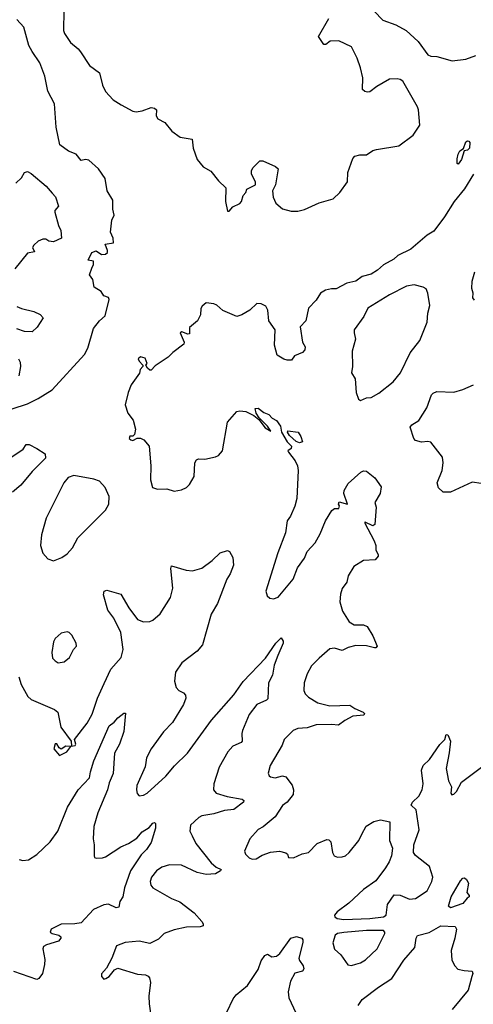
# Model space of a CAD drawing. Extents: x 1550320 to 1685906, y 509093 to 640511.
# Tile 485 of 532: x 1618243 to 1621213, y 627722 to 634165. Entities that reach past the tile are written whole.
import ezdxf

# ---------------------------------------------------------------- set-up
doc = ezdxf.new("R2010")
doc.units = 0

msp = doc.modelspace()

# ---------------------------------------------------------------- linework, layer by layer
at = {"layer": '0CON20XD'}
for points in [[(1618531.4, 634225), (1618530.5, 634095), (1618535.7, 634075), (1618575, 634015.8), (1618626.7, 633975), (1618642.5, 633955), (1618700, 633865), (1618766.1, 633816.1), (1618785, 633736.7), (1618805, 633694.2), (1618855, 633641.2), (1618907.7, 633607.7), (1618985, 633566.7), (1619005, 633562), (1619045, 633567.5), (1619105, 633590), (1619126.9, 633586.9), (1619138.8, 633575), (1619137.5, 633535), (1619147, 633517), (1619193, 633493), (1619240, 633435), (1619295, 633396.7), (1619373, 633383), (1619380, 633325), (1619405, 633250), (1619445, 633201.2), (1619495, 633173.8), (1619545, 633110), (1619592.5, 633065), (1619590.8, 632975), (1619605, 632912.5), (1619615, 632912.5), (1619639.3, 632940.7), (1619685, 632963.3), (1619696.2, 632975), (1619706.2, 633015), (1619723.8, 633035), (1619731.2, 633055), (1619786.7, 633085), (1619786.9, 633105), (1619760.8, 633155), (1619760, 633175), (1619770, 633195), (1619815, 633240.8), (1619835, 633240.5), (1619919.2, 633205), (1619935, 633188), (1619917.3, 633085), (1619898.8, 633045), (1619903, 633003), (1619920, 632965), (1619965, 632927.5), (1620021.7, 632911.7), (1620065, 632911.2), (1620107.3, 632922.7), (1620205, 632966), (1620295, 632993.8), (1620340, 633035), (1620388.8, 633105), (1620390.8, 633165), (1620424.4, 633255.6), (1620437.7, 633272.3), (1620469.3, 633280.7), (1620515, 633281.2), (1620555, 633308.8), (1620580, 633315), (1620725, 633338.8), (1620819.7, 633410.3), (1620864, 633475), (1620854.2, 633575), (1620848.6, 633595), (1620752.2, 633762.2), (1620735, 633774.4), (1620715, 633778.6), (1620665, 633776.2), (1620581.7, 633728.3), (1620535, 633692), (1620520.5, 633690.5), (1620504, 633694), (1620488.3, 633708.3), (1620490, 633785), (1620475, 633850), (1620453.9, 633913.9), (1620415, 633987.5), (1620333.6, 634026.4), (1620276.7, 634023.3), (1620248.3, 634001.7), (1620235, 634002.5), (1620200, 634055), (1620267, 634173)], [(1620565, 634220), (1620621.7, 634161.7), (1620705, 634132), (1620773.3, 634095), (1620851.2, 634021.2), (1620915, 633936), (1620935, 633927.1), (1620975, 633924.4), (1621075, 633896), (1621164.2, 633905.8), (1621230.3, 633929.7)], [(1618195, 631618), (1618295, 631652.2), (1618365, 631685.5), (1618456.2, 631743.8), (1618667.8, 631975), (1618690, 632015), (1618727.5, 632145), (1618765, 632193.8), (1618803.3, 632226.7), (1618830, 632335), (1618825, 632347.5), (1618795, 632357.5), (1618775.9, 632385.9), (1618730, 632415), (1618723.3, 632465), (1618700, 632495), (1618715, 632540), (1618726.4, 632563.6), (1618727.5, 632585), (1618692.5, 632592.5), (1618715, 632642.5), (1618743, 632653), (1618778.3, 632628.3), (1618805, 632630), (1618817.7, 632642.3), (1618818.8, 632655), (1618803.3, 632696.7), (1618857.5, 632705), (1618856, 632735), (1618838.8, 632775), (1618847.3, 632852.7), (1618861.2, 632885), (1618854, 632925), (1618854.1, 632984.1), (1618816.7, 633045), (1618803.8, 633125), (1618759.5, 633189.5), (1618695, 633246.2), (1618675, 633250), (1618645, 633242.5), (1618612.5, 633285), (1618563.9, 633303.9), (1618506.4, 633346.4), (1618481.2, 633461.2), (1618470.6, 633615), (1618428.3, 633698.3), (1618407.5, 633795), (1618375, 633882.5), (1618325, 633956.7), (1618303.8, 633995), (1618271.2, 634115), (1618225, 634166)], [(1621115, 633220), (1621107.5, 633225), (1621107.1, 633255), (1621114.4, 633285), (1621125, 633306), (1621148.8, 633321.2), (1621163.4, 633366.6), (1621175, 633372.9), (1621185, 633370), (1621190.5, 633360.5), (1621189.2, 633325), (1621175, 633310.8), (1621153.6, 633306.4), (1621135, 633250), (1621115, 633220)], [(1618218, 633095), (1618255, 633130), (1618274.1, 633165.9), (1618295, 633171.8), (1618318.4, 633158.4), (1618416.7, 633076.7), (1618455, 633030), (1618478, 633005), (1618496.7, 632945), (1618474, 632916), (1618473.8, 632905), (1618498.3, 632818.3), (1618513.8, 632785), (1618517.5, 632735), (1618465, 632711.2), (1618435, 632716.2), (1618415, 632728), (1618395, 632728.6), (1618365, 632715.7), (1618335, 632690), (1618326.9, 632675), (1618340, 632645), (1618295, 632637.8), (1618211.8, 632535)], [(1621213.5, 633155), (1621155, 633057.5), (1621087.5, 632975), (1621025.7, 632875), (1620955, 632781.4), (1620912.2, 632755), (1620805, 632662.5), (1620719.1, 632620.9), (1620692, 632598), (1620625, 632561.4), (1620585, 632527.1), (1620545, 632500), (1620485, 632484.5), (1620445, 632454), (1620385, 632440.7), (1620315, 632404.4), (1620285, 632404.4), (1620245, 632394.3), (1620212, 632375), (1620185, 632330), (1620135, 632277.5), (1620117.1, 632195), (1620080, 632155), (1620095.5, 632055.5), (1620112, 632025), (1620110, 632005), (1620095, 631988), (1620043.3, 631965), (1620023, 631937), (1619995, 631936.7), (1619973.6, 631943.6), (1619929.3, 631969.3), (1619910.8, 632035), (1619916, 632135), (1619874, 632195), (1619868, 632265), (1619855, 632291.2), (1619825, 632306), (1619795, 632308.6), (1619750, 632265), (1619696.8, 632233.2), (1619665, 632222.5), (1619572.3, 632262.3), (1619535, 632296.7), (1619515, 632306.7), (1619465, 632313.3), (1619438.8, 632291.2), (1619430, 632275), (1619426.4, 632233.6), (1619407.5, 632195), (1619355, 632150), (1619355, 632110), (1619345, 632106.7), (1619305, 632122.5), (1619293, 632117), (1619320, 632055), (1619318, 632042), (1619245, 631987.5), (1619215, 631956.7), (1619130.7, 631899.3), (1619105, 631872.5), (1619095, 631872.5), (1619080, 631885), (1619070, 631905), (1619077.5, 631915), (1619065, 631950), (1619035, 631960), (1619020, 631945), (1619025, 631930), (1619050, 631905), (1619050, 631895), (1619033, 631877), (1619027, 631853), (1618973.8, 631775), (1618952.9, 631725), (1618934.4, 631645), (1618950.9, 631590.9), (1618986, 631545), (1619002.5, 631485), (1618995, 631450), (1618985, 631440), (1618965, 631440), (1618960, 631425), (1618970, 631415), (1618985, 631412.5), (1619012.5, 631427.5), (1619035, 631427.5), (1619055.9, 631415.9), (1619090, 631375), (1619102, 631245), (1619098.8, 631155), (1619113.6, 631103.6), (1619145, 631093.3), (1619205.9, 631095.9), (1619255, 631080), (1619302.3, 631087.7), (1619335, 631103.8), (1619355, 631123.3), (1619386.7, 631176.7), (1619390.9, 631265), (1619401.4, 631285), (1619415, 631291.1), (1619455, 631289.2), (1619525, 631303.8), (1619545.7, 631314.3), (1619571.2, 631345), (1619605, 631532.5), (1619665, 631601.2), (1619685, 631606.2), (1619725, 631600.8), (1619776, 631576), (1619810, 631550), (1619851.2, 631495), (1619888.3, 631471.7), (1619866.7, 631505), (1619810.7, 631560.7), (1619790.8, 631590.8), (1619785, 631620), (1619805, 631623.8), (1619842.5, 631595), (1619875, 631582.5), (1619897, 631557), (1619925, 631542.5), (1619950, 631505), (1619957.5, 631465), (1619993.8, 631403.8), (1620022, 631375), (1620020.5, 631359.5), (1620000, 631345), (1620002.5, 631335), (1620047.8, 631277.8), (1620062.5, 631245), (1620066, 631215), (1620057, 631033), (1620045, 630982.5), (1620016.2, 630916.2), (1619994.4, 630885), (1619982.6, 630807.4), (1619932.6, 630677.4), (1619855.8, 630425), (1619864, 630395), (1619880.9, 630380.9), (1619905, 630375.8), (1619935, 630387.1), (1620033.8, 630505), (1620061.5, 630578.5), (1620107.6, 630642.4), (1620125.6, 630685), (1620177.8, 630742.2), (1620209.9, 630800.1), (1620245, 630886), (1620286.6, 630953.4), (1620305, 630966.2), (1620333.3, 630966.7), (1620336.2, 630985), (1620330, 630995), (1620335, 631010), (1620390, 630995), (1620365.7, 631065), (1620368.6, 631085), (1620395, 631130), (1620475.8, 631204.2), (1620495, 631213.8), (1620515, 631211.2), (1620567.7, 631167.7), (1620609.3, 631109.3), (1620603.8, 631065), (1620567.5, 631005), (1620576.2, 630975), (1620567.7, 630862.3), (1620555, 630853.3), (1620505, 630877.5), (1620500, 630875), (1620563.8, 630755), (1620576, 630725), (1620574, 630695), (1620591.2, 630665), (1620590, 630655), (1620570.3, 630629.7), (1620495, 630626.2), (1620432.1, 630587.9), (1620394.3, 630525), (1620384.5, 630485.5), (1620355, 630443.3), (1620343.1, 630405), (1620340, 630355), (1620355.8, 630295), (1620400.8, 630225), (1620432.5, 630205), (1620495, 630205.6), (1620518.8, 630195), (1620555, 630133.8), (1620583.8, 630065), (1620576, 630054), (1620566.1, 630053.9), (1620515, 630067.1), (1620445, 630071.1), (1620393.3, 630056.7), (1620355, 630038.5), (1620305, 630052.2), (1620275, 630048.6), (1620205, 629988), (1620153.9, 629936.1), (1620125, 629884), (1620105.4, 629825), (1620104.5, 629775), (1620112.5, 629755), (1620135, 629731.5), (1620195.8, 629695.8), (1620275, 629675.4), (1620405, 629680), (1620437.1, 629657.1), (1620491.2, 629635), (1620501.2, 629625), (1620496.7, 629615), (1620425, 629607.5), (1620371.2, 629578.8), (1620331.7, 629548.3), (1620285, 629553.3), (1620185, 629550.4), (1620125, 629532.5), (1620065, 629528.2), (1620034.2, 629515), (1619975.7, 629455), (1619961.1, 629418.9), (1619882.5, 629285), (1619870, 629235), (1619876.4, 629216.4), (1619885, 629211.2), (1619915, 629204.4), (1619965, 629217.7), (1619985, 629210.4), (1620026.3, 629156.3), (1620036.7, 629125), (1620034.7, 629095.3), (1619995, 629044.5), (1619965, 629022.9), (1619915, 628949.4), (1619836.8, 628883.2), (1619805, 628866), (1619750, 628805), (1619716.2, 628725), (1619722, 628705), (1619745, 628680.6), (1619765, 628672.5), (1619792.5, 628675), (1619831.5, 628698.5), (1619885, 628717.5), (1619945, 628725.6), (1619985, 628714), (1619996.2, 628705), (1620003.9, 628683.9), (1620035, 628680), (1620093, 628707), (1620135, 628716), (1620191.2, 628775), (1620255, 628800), (1620268.1, 628798.1), (1620280.8, 628785), (1620290.8, 628715), (1620301.2, 628695), (1620325, 628685.8), (1620355, 628688), (1620376.7, 628695), (1620401.2, 628715), (1620464.2, 628795), (1620484.2, 628835)], [(1621220.7, 632330.7), (1621210, 632345), (1621213.3, 632375), (1621203.8, 632405), (1621206, 632455), (1621224.3, 632515)], [(1620475, 631673.8), (1620515, 631690), (1620545, 631693.8), (1620595, 631721.4), (1620688.1, 631795), (1620736.2, 631855), (1620800.4, 631985), (1620862.9, 632065), (1620911.9, 632185), (1620915.7, 632245), (1620929.2, 632295), (1620916.2, 632375), (1620905, 632403.3), (1620885, 632413.8), (1620825, 632430), (1620775, 632422.2), (1620665, 632364.4), (1620523.4, 632276.6), (1620496.4, 632223.6), (1620434.3, 632135), (1620432.5, 632115), (1620441.4, 632075), (1620420, 631995), (1620422, 631895), (1620415.7, 631855), (1620439.2, 631815), (1620446.2, 631725), (1620461.7, 631681.7), (1620475, 631673.8)], [(1618225, 632288.2), (1618255, 632274.6), (1618336.2, 632256.2), (1618377.5, 632235), (1618397.5, 632215), (1618357.9, 632152.1), (1618325, 632122.9), (1618275.9, 632124.1), (1618225, 632141.9)], [(1618236.6, 631946.6), (1618245.7, 631925), (1618248.9, 631895), (1618237.5, 631835)], [(1621265, 631130), (1621205, 631138.8), (1621065, 631073.8), (1621015, 631072.5), (1620985, 631102.5), (1620977.5, 631135), (1621010, 631215), (1621016.7, 631265), (1621011.7, 631301.7), (1620935, 631400), (1620915, 631406), (1620875, 631400), (1620835, 631412.5), (1620823.3, 631425), (1620800.7, 631499.3), (1620810, 631515), (1620857.3, 631542.7), (1620908.8, 631625), (1620940, 631710), (1620949.5, 631720.5), (1620975, 631732), (1621085, 631727.5), (1621145.7, 631744.3), (1621215, 631775.8)], [(1620075, 631396.2), (1620054.4, 631404.4), (1620010, 631445), (1619997.5, 631465), (1620000, 631475), (1620065.8, 631465.8), (1620085, 631437.5), (1620095, 631402.5), (1620075, 631396.2)], [(1618095, 631240.6), (1618266.7, 631355), (1618285, 631385.8), (1618305, 631386.1), (1618355, 631359.2), (1618409.1, 631325), (1618412.1, 631295), (1618325, 631209.4), (1618250.7, 631119.3), (1618195.6, 631074.4)], [(1618465, 630624.3), (1618520, 630645), (1618555, 630670), (1618589.8, 630710.2), (1618625, 630774), (1618806.2, 630955), (1618826.7, 630995), (1618830, 631045), (1618802.5, 631105), (1618765, 631144.4), (1618729.1, 631159.1), (1618596.8, 631183.2), (1618561.1, 631168.9), (1618533.1, 631135), (1618416.1, 630903.9), (1618385.5, 630795), (1618380.6, 630725), (1618395, 630673.3), (1618426.8, 630636.8), (1618465, 630624.3)], [(1618237.9, 629865), (1618253.5, 629815), (1618274.5, 629775), (1618297.4, 629737.4), (1618317.5, 629717.5), (1618471.8, 629651.8), (1618494, 629635), (1618512.5, 629535), (1618580, 629445), (1618581.7, 629411.7), (1618606.2, 629415), (1618611.2, 629425), (1618602.5, 629455), (1618685, 629562.5), (1618718.1, 629621.9), (1618752.7, 629725), (1618797.5, 629822.5), (1618840.6, 629915), (1618908.3, 629991.7), (1618920.9, 630045), (1618906.2, 630155), (1618859.4, 630249.4), (1618821.3, 630301.3), (1618792.5, 630402.5), (1618796.7, 630425), (1618815, 630431.2), (1618905, 630406.2), (1618957.3, 630317.3), (1619015, 630241.4), (1619055, 630225.6), (1619095, 630227.1), (1619115, 630235.8), (1619162, 630278), (1619230, 630385), (1619245.7, 630445.7), (1619232, 630575), (1619237.5, 630592.5), (1619333.4, 630563.4), (1619375, 630558.6), (1619435, 630577.1), (1619503.3, 630626.7), (1619555, 630677.5), (1619605, 630692.5), (1619617.5, 630685), (1619638.8, 630645), (1619644.2, 630595), (1619621.1, 630538.9), (1619599.2, 630505), (1619539.2, 630345), (1619498, 630275), (1619439.4, 630075), (1619406.2, 630033.8), (1619305, 629957.5), (1619263.1, 629895), (1619256.8, 629836.8), (1619267.8, 629795), (1619285, 629775.6), (1619315, 629761.4), (1619330, 629745), (1619331.9, 629725), (1619316.9, 629685), (1619243.4, 629566.6), (1619185.5, 629504.5), (1619103.3, 629395), (1619073.8, 629335), (1619068.2, 629305), (1619064.7, 629275.3), (1619010, 629155), (1619008, 629125), (1619012.3, 629102.3), (1619025, 629087.5), (1619055, 629092), (1619078.8, 629105), (1619200, 629215), (1619258, 629282), (1619342.7, 629365), (1619499.1, 629580.9), (1619645, 629746.5), (1619707.5, 629835), (1619852.4, 629987.6), (1619920, 630085), (1619955, 630120), (1619968.3, 630098.3), (1619968, 630085), (1619934.2, 630005), (1619908.6, 629941.4), (1619899.2, 629875), (1619871.9, 629825), (1619867.7, 629722.3), (1619858.3, 629711.7), (1619796.6, 629683.4), (1619745, 629619.2), (1619701.1, 629515), (1619696.9, 629495), (1619700.6, 629445), (1619693.8, 629435), (1619638.6, 629411.4), (1619606.1, 629373.9), (1619550, 629275), (1619513.6, 629165), (1619511.9, 629125), (1619528.8, 629105), (1619602.4, 629082.4), (1619700, 629065), (1619711.2, 629055), (1619708, 629045), (1619645, 628996.9), (1619585, 628990.3), (1619515, 628967.9), (1619435, 628955.6), (1619416.7, 628945), (1619360.6, 628895), (1619356.7, 628855), (1619372.5, 628825), (1619395.6, 628775), (1619497.2, 628647.2), (1619529.1, 628619.1), (1619562.5, 628605), (1619557.5, 628595), (1619525, 628576), (1619465, 628572.3), (1619405, 628584.6), (1619303.7, 628633.7), (1619225, 628634.6), (1619175, 628620.4), (1619138.1, 628595), (1619105.6, 628555), (1619096.9, 628525), (1619102, 628502), (1619115, 628484.2), (1619236.7, 628415), (1619292.1, 628392.1), (1619385, 628321.5), (1619435.5, 628265), (1619445, 628248.8), (1619444.3, 628235), (1619425, 628228.5), (1619335, 628227.3), (1619255, 628210), (1619188.8, 628185), (1619152.3, 628147.7), (1619095, 628120.8), (1619025.7, 628135.7)], [(1618495, 629957.5), (1618535, 629963.8), (1618569.3, 629990.7), (1618596.4, 630043.6), (1618616.2, 630065), (1618613.8, 630085), (1618585, 630137.5), (1618567.5, 630155), (1618555, 630158.8), (1618515, 630151.2), (1618475, 630116.7), (1618463.8, 630095), (1618453.3, 630025), (1618458.3, 629988.3), (1618475, 629970), (1618495, 629957.5)], [(1618240.5, 628670.5), (1618263.7, 628663.7), (1618301.7, 628668.3), (1618355, 628702.7), (1618443.4, 628786.6), (1618492.7, 628855), (1618557.4, 629012.6), (1618625.2, 629124.8), (1618700.6, 629205), (1618705.9, 629244.1), (1618728.2, 629315), (1618830, 629545), (1618861.4, 629568.6), (1618885, 629597.5), (1618925, 629626.7), (1618937, 629627), (1618925, 629507.5), (1618896.7, 629425), (1618864.4, 629365), (1618855, 629233.3), (1618828.7, 629171.3), (1618819.3, 629125), (1618754, 628975), (1618728.9, 628885), (1618724, 628805), (1618732, 628765), (1618730, 628695), (1618734.1, 628684.1), (1618745, 628678.8), (1618785, 628680), (1618805, 628687.5), (1618905, 628752.1), (1618956, 628775), (1619009.5, 628810.5), (1619045, 628851.4), (1619090, 628880), (1619115, 628908.8), (1619125, 628912.5), (1619132.5, 628905), (1619133.3, 628875), (1619105, 628781.2), (1619074, 628735), (1619039.1, 628700.9), (1618968.8, 628595), (1618929.7, 628485), (1618917.8, 628425), (1618898.1, 628395), (1618891.5, 628358.5), (1618875, 628352.7), (1618825, 628377.1), (1618795, 628373.3), (1618727.3, 628342.8), (1618645, 628255.5), (1618605, 628249.1), (1618515, 628247.7), (1618449.2, 628215), (1618442, 628195), (1618456.7, 628185), (1618500, 628175), (1618513.8, 628165), (1618513.3, 628155), (1618496.7, 628135), (1618418.3, 628111.7), (1618399.5, 628100.5), (1618394.6, 628085), (1618408.2, 628015), (1618406.4, 627983.6), (1618392, 627925), (1618368.9, 627891.1), (1618355.7, 627884.3), (1618205, 627937.1)], [(1620535, 628284.3), (1620625, 628294.8), (1620643.1, 628305), (1620651.4, 628375), (1620695, 628438), (1620735, 628435.7), (1620795, 628411.2), (1620835, 628414.5), (1620911.1, 628465), (1620942.2, 628525), (1620947.8, 628555), (1620926.7, 628625), (1620835, 628695.7), (1620821.9, 628715), (1620823.4, 628766.6), (1620858, 628865), (1620840, 628995), (1620806.4, 629026.4), (1620815.7, 629045), (1620855.8, 629085), (1620879.2, 629125), (1620884, 629165), (1620874.2, 629255), (1620884.4, 629285.6), (1620926, 629325), (1620995, 629422), (1621027.5, 629455), (1621035, 629487.5), (1621047.5, 629485), (1621063.3, 629445), (1621055, 629367.5), (1621035.7, 629265), (1621050, 629185), (1621070, 629145), (1621066.7, 629105), (1621073, 629093), (1621085, 629096.7), (1621102.5, 629115), (1621136.2, 629175), (1621265.8, 629275)], [(1618505, 629350), (1618552.5, 629375), (1618578.3, 629408.3), (1618545, 629411.2), (1618515, 629392.5), (1618501.7, 629401.7), (1618487.3, 629427.3), (1618475, 629426), (1618466.7, 629395), (1618505, 629350)], [(1620484.2, 628835), (1620511.7, 628888.3), (1620562.3, 628917.7), (1620605, 628929.2), (1620666.7, 628916.7), (1620664.3, 628794.3), (1620683.9, 628743.9), (1620677.1, 628695), (1620662.9, 628655), (1620639.2, 628615), (1620575, 628530), (1620495, 628474), (1620397.5, 628385), (1620321.7, 628328.3), (1620304.2, 628305), (1620306, 628295), (1620321.2, 628285), (1620365, 628278.4), (1620535, 628284.3)], [(1621065, 628354.8), (1621050.5, 628365), (1621068.6, 628425), (1621129.3, 628530.7), (1621145, 628547.5), (1621155, 628550), (1621169.3, 628539.3), (1621181.2, 628515), (1621171.2, 628455), (1621186.2, 628435), (1621186.7, 628425), (1621172, 628418), (1621145, 628382.1), (1621065, 628354.8)], [(1620415, 627977.5), (1620445, 627984.3), (1620475, 627992.9), (1620507.3, 628012.7), (1620584.2, 628085.8), (1620633.5, 628185), (1620634.5, 628195), (1620625.7, 628205), (1620515, 628204.6), (1620365, 628193.4), (1620323.4, 628186.6), (1620308.9, 628175), (1620294.5, 628125), (1620305, 628083.3), (1620345, 628046.2), (1620390.9, 627980.9), (1620415, 627977.5)], [(1620460, 627715), (1620486.3, 627753.7), (1620592.5, 627835), (1620679.3, 627890.7), (1620759.4, 628010.6), (1620830, 628095), (1620838.1, 628155), (1620846.8, 628173.2), (1620925, 628191.5), (1621000.6, 628235), (1621095, 628231.8), (1621103.6, 628215), (1621093.1, 628155), (1621069.1, 628075), (1621071.7, 628011.7), (1621092, 627975), (1621113, 627953), (1621153, 627943), (1621205, 627940), (1621210, 627925), (1621204, 627904), (1621179.2, 627815), (1621075, 627687.5)], [(1619025.7, 628135.7), (1618935, 628127.1), (1618877.8, 628105), (1618845.8, 628025), (1618810.7, 627959.3), (1618778.3, 627921.7), (1618780, 627905), (1618795, 627887.5), (1618808.3, 627891.7), (1618830, 627905), (1618865, 627947.5), (1618885, 627958), (1619015, 627920.6), (1619066.3, 627916.3), (1619085, 627907.5), (1619094.3, 627895), (1619099.4, 627865), (1619089.4, 627775), (1619091.1, 627725), (1619099.4, 627665)], [(1619598.7, 627671.3), (1619641.7, 627758.3), (1619660.8, 627785), (1619735, 627846.2), (1619805, 627950), (1619823.4, 628006.6), (1619847.3, 628042.7), (1619865, 628051.2), (1619895, 628034), (1619925, 628037.1), (1619945.6, 628055), (1620019.4, 628155), (1620055, 628166), (1620091.5, 628155), (1620097.7, 628145), (1620097, 628127), (1620070.5, 628025), (1620075, 628008.8), (1620100, 627975), (1620104.2, 627955), (1620095, 627940), (1620045, 627926), (1620016.4, 627873.6), (1620001.5, 627805), (1620005.7, 627765), (1620066.7, 627635)]]:
    msp.add_lwpolyline(points, dxfattribs=at)

doc.saveas('drawing.dxf')
